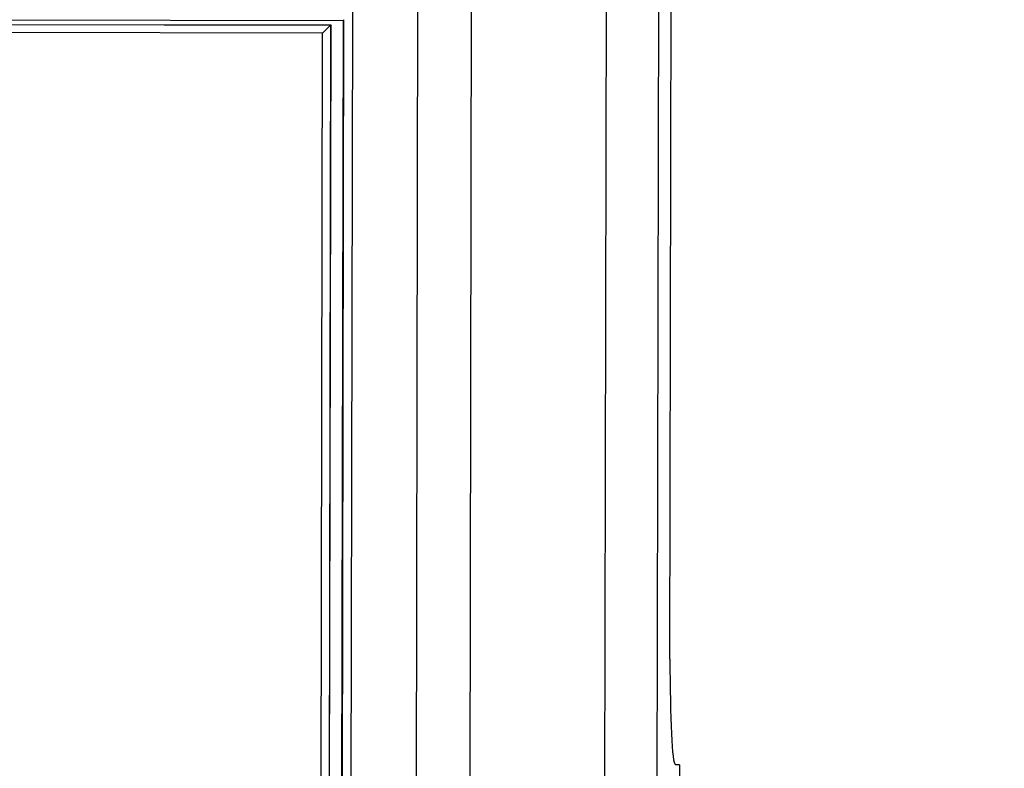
# Model space of a CAD drawing. Header units: millimetres. Extents: x 40090 to 187415, y -53271 to 40260.
# Tile 267 of 406: x 127158 to 127196, y 16509 to 16537. Entities that reach past the tile are written whole.
import ezdxf

# ---------------------------------------------------------------- set-up
doc = ezdxf.new("R2010")
doc.units = ezdxf.units.MM
doc.layers.add('AVM_nárokLAN', color=30, linetype='Continuous')
doc.layers.add('AVM_projektor', color=6, linetype='Continuous')
doc.styles.add('AVM', font='arial.ttf')
doc.dimstyles.new('AVM-1_50', dxfattribs={"dimscale": 40, "dimtxt": 2.5, "dimasz": 2.5, "dimexe": 1.25, "dimexo": 0.625, "dimtad": 1, "dimdec": 0, "dimrnd": 1, "dimtxsty": 'AVM', "dimcen": 2.5, "dimclrd": 256, "dimclre": 256, "dimclrt": 256, "dimadec": 0, "dimazin": 0, "dimtfac": 1, "dimtdec": 0, "dimtmove": 0, "dimatfit": 3, "dimfxl": 0, "dimarcsym": 0})

# ---------------------------------------------------------------- blocks, each defined once
blk = doc.blocks.new('PT-FW430-bottom')
for p, q in [((174.378, 322.967), (174.364, 322.806)), ((174.364, 322.806), (174.378, 322.967)), ((174.378, 322.967), (213.003, 322.967)), ((170.364, 322.598), (-170.364, 322.598)), ((197.924, 322.122), (132.392, 322.122)), ((132.475, 320.125), (197.924, 320.125)), ((194.374, 315.011), (132.526, 315.011)), ((193.722, 312.974), (132.908, 312.974)), ((145.805, 310.484), (192.893, 310.484)), ((146.135, 310.132), (146.105, 310.161)), ((192.663, 310.161), (146.105, 310.161)), ((146.135, 310.132), (192.64, 310.132)), ((146.135, 266.032), (146.135, 310.132)), ((146.307, 309.66), (192.295, 309.66)), ((146.314, 309.652), (146.307, 309.66)), ((146.307, 265.559), (146.307, 309.66)), ((146.614, 309.353), (146.314, 309.652)), ((146.314, 309.652), (192.29, 309.652)), ((146.314, 265.559), (146.314, 309.652)), ((192.079, 309.353), (146.614, 309.353)), ((146.614, 309.353), (146.614, 265.567))]:
    blk.add_line(p, q)
blk.add_ellipse((170.349, 322.808), major_axis=(4.015, -0.001), ratio=0.052188, start_param=4.716187, end_param=6.27863)

msp = doc.modelspace()

# ---------------------------------------------------------------- block references
at = {"layer": 'AVM_projektor', "rotation": 269.8895464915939}
msp.add_blockref('PT-FW430-bottom', (126860.867, 16683.842), dxfattribs=at)

# ---------------------------------------------------------------- leaders
at = {"layer": 'AVM_nárokLAN', "annotation_type": 0, "has_hookline": 1, "hookline_direction": 1, "text_width": 5076.398}
msp.add_leader([(127206.349, 16953.673), (123491.29, 15020.488), (123391.29, 15020.488)], dimstyle='AVM-1_50', override={"dimgap": 0.625, "dimtad": 0}, dxfattribs=at)

doc.saveas('drawing.dxf')
